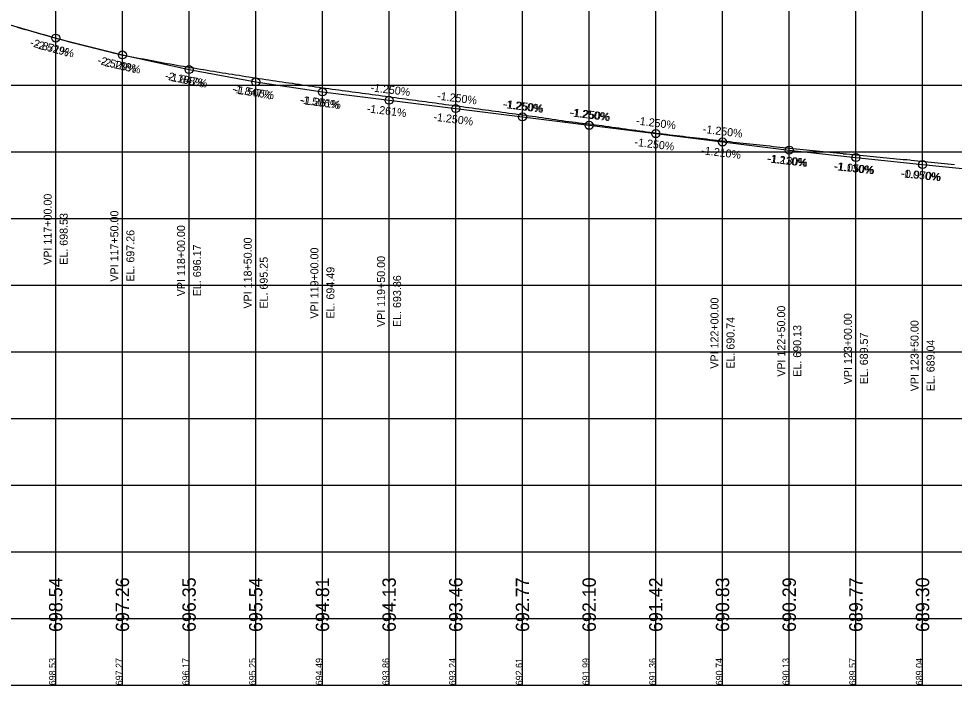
# Model space of a CAD drawing. Extents: x -7164 to 2214450, y -19642 to 253469.
# Drawn here: x 18872 to 19574, y -3000 to -2500 of the extents above; entities that cross this region are included whole.
import ezdxf

# ---------------------------------------------------------------- set-up
doc = ezdxf.new("R2010")
doc.units = 0
for name, color, linetype in [('DESIGN - PROFILE - Proposed', 7, 'Continuous'), ('DESIGN - PROFILE - Proposed Curve Text', 7, 'Continuous'), ('DESIGN - PROFILE - Proposed Text', 7, 'Continuous'), ('DESIGN - SCRATCH - User 1', 7, 'Continuous'), ('DESIGN - SHEET - Light Grid', 7, 'Continuous'), ('SURVEY - PROFILE - Ground Line with Text', 7, 'Continuous')]:
    doc.layers.add(name, color=color, linetype=linetype)

msp = doc.modelspace()

# ---------------------------------------------------------------- linework, layer by layer
at = {"layer": 'DESIGN - PROFILE - Proposed'}
msp.add_lwpolyline([(18850, -2500.35), (18900, -2514.7), (18950, -2527.35), (19000, -2538.29), (19050, -2547.53), (19100, -2555.06), (19150, -2561.36), (19200, -2567.61), (19250, -2573.86), (19300, -2580.11), (19350, -2586.36), (19400, -2592.61), (19450, -2598.66), (19500, -2604.31), (19550, -2609.56), (19600, -2614.41), (19650, -2618.86), (19700, -2622.91), (19750, -2626.56)], dxfattribs=at)
msp.add_lwpolyline([(18850, -2500.35), (18900, -2514.7), (18950, -2527.35), (19000, -2538.29), (19050, -2547.53), (19100, -2555.06), (19150, -2561.36), (19200, -2567.61), (19250, -2573.86), (19300, -2580.11), (19350, -2586.36), (19400, -2592.61), (19450, -2598.66), (19500, -2604.31), (19550, -2609.56), (19600, -2614.41), (19650, -2618.86), (19700, -2622.91), (19750, -2626.56)], dxfattribs=at)
at = {"layer": 'DESIGN - PROFILE - Proposed Text'}
for centre in [(18900, -2514.7), (18900, -2514.7), (18950, -2527.35), (18950, -2527.35), (19000, -2538.29), (19000, -2538.29), (19050, -2547.53), (19050, -2547.53), (19100, -2555.06), (19100, -2555.06), (19150, -2561.36), (19150, -2561.36), (19200, -2567.61), (19200, -2567.61), (19250, -2573.86), (19250, -2573.86), (19300, -2580.11), (19300, -2580.11), (19350, -2586.36), (19350, -2586.36), (19400, -2592.61), (19400, -2592.61), (19450, -2598.66), (19450, -2598.66), (19500, -2604.31), (19500, -2604.31), (19550, -2609.56), (19550, -2609.56)]:
    msp.add_circle(centre, 3, dxfattribs=at)
at = {"layer": 'DESIGN - SCRATCH - User 1'}
msp.add_line((15000, -3000), (24100, -3000), dxfattribs=at)
msp.add_line((15000, -3000), (24100, -3000), dxfattribs=at)
at = {"layer": 'DESIGN - SHEET - Light Grid'}
for p, q in [((18900, -3000), (18900, -1000)), ((18900, -3000), (18900, -1000)), ((18950, -3000), (18950, -1000)), ((18950, -3000), (18950, -1000)), ((19000, -3000), (19000, -1000)), ((19000, -3000), (19000, -1000)), ((19050, -3000), (19050, -1000)), ((19050, -3000), (19050, -1000)), ((19100, -3000), (19100, -1000)), ((19100, -3000), (19100, -1000)), ((19150, -3000), (19150, -1000)), ((19150, -3000), (19150, -1000)), ((19200, -3000), (19200, -1000)), ((19200, -3000), (19200, -1000)), ((19250, -3000), (19250, -1000)), ((19250, -3000), (19250, -1000)), ((19300, -3000), (19300, -1000)), ((19300, -3000), (19300, -1000)), ((19350, -3000), (19350, -1000)), ((19350, -3000), (19350, -1000)), ((19400, -3000), (19400, -1000)), ((19400, -3000), (19400, -1000)), ((19450, -3000), (19450, -1000)), ((19450, -3000), (19450, -1000)), ((19500, -3000), (19500, -1000)), ((19500, -3000), (19500, -1000)), ((19550, -3000), (19550, -1000)), ((19550, -3000), (19550, -1000)), ((15000, -2550), (24100, -2550)), ((15000, -2550), (24100, -2550)), ((15000, -2600), (24100, -2600)), ((15000, -2600), (24100, -2600)), ((15000, -2650), (24100, -2650)), ((15000, -2650), (24100, -2650)), ((15000, -2700), (24100, -2700)), ((15000, -2700), (24100, -2700)), ((15000, -2750), (24100, -2750)), ((15000, -2750), (24100, -2750)), ((15000, -2800), (24100, -2800)), ((15000, -2800), (24100, -2800)), ((15000, -2850), (24100, -2850)), ((15000, -2850), (24100, -2850)), ((15000, -2900), (24100, -2900)), ((15000, -2900), (24100, -2900)), ((15000, -2950), (24100, -2950)), ((15000, -2950), (24100, -2950)), ((15000, -3000), (24100, -3000)), ((15000, -3000), (24100, -3000))]:
    msp.add_line(p, q, dxfattribs=at)
at = {"layer": 'SURVEY - PROFILE - Ground Line with Text'}
for points in [[(18871.22, -2506.51), (18873.6, -2507.19), (18876.22, -2507.92), (18878.6, -2508.59), (18881.21, -2509.32), (18883.6, -2510), (18886.21, -2510.73), (18888.6, -2511.41), (18891.21, -2512.13), (18893.6, -2512.81), (18896.21, -2513.54), (18898.6, -2514.22), (18901.21, -2514.94), (18903.6, -2515.62), (18906.2, -2516.35), (18908.6, -2517.03), (18911.2, -2517.75), (18913.17, -2518.25), (18915.57, -2518.83), (18918.17, -2519.49), (18920.56, -2520.07), (18923.17, -2520.72), (18925.56, -2521.31), (18928.18, -2521.96), (18930.56, -2522.54), (18933.18, -2523.2), (18935.56, -2523.78), (18938.18, -2524.44), (18940.56, -2525.02), (18943.18, -2525.67), (18945.56, -2526.25), (18948.18, -2526.91), (18950.55, -2527.49), (18950.86, -2527.55), (18953.48, -2528.05), (18955.86, -2528.48), (18958.48, -2528.99), (18960.86, -2529.42), (18963.48, -2529.92), (18965.85, -2530.35), (18968.48, -2530.86), (18970.85, -2531.29), (18973.48, -2531.79), (18975.85, -2532.22), (18978.48, -2532.73), (18980.85, -2533.16), (18983.48, -2533.66), (18985.85, -2534.08), (18988.47, -2534.58), (18990.85, -2535), (18990.88, -2535), (18993.49, -2535.42), (18995.88, -2535.83), (18998.49, -2536.25), (19000.87, -2536.67), (19003.48, -2537.08), (19005.87, -2537.5), (19008.48, -2537.92), (19010.87, -2538.34), (19013.47, -2538.75), (19015.87, -2539.17)], [(18871.22, -2506.51), (18873.6, -2507.19), (18876.22, -2507.92), (18878.6, -2508.59), (18881.21, -2509.32), (18883.6, -2510), (18886.21, -2510.73), (18888.6, -2511.41), (18891.21, -2512.13), (18893.6, -2512.81), (18896.21, -2513.54), (18898.6, -2514.22), (18901.21, -2514.94), (18903.6, -2515.62), (18906.2, -2516.35), (18908.6, -2517.03), (18911.2, -2517.75), (18913.17, -2518.25), (18915.57, -2518.83), (18918.17, -2519.49), (18920.56, -2520.07), (18923.17, -2520.72), (18925.56, -2521.31), (18928.18, -2521.96), (18930.56, -2522.54), (18933.18, -2523.2), (18935.56, -2523.78), (18938.18, -2524.44), (18940.56, -2525.02), (18943.18, -2525.67), (18945.56, -2526.25), (18948.18, -2526.91), (18950.55, -2527.49), (18950.86, -2527.55), (18953.48, -2528.05), (18955.86, -2528.48), (18958.48, -2528.99), (18960.86, -2529.42), (18963.48, -2529.92), (18965.85, -2530.35), (18968.48, -2530.86), (18970.85, -2531.29), (18973.48, -2531.79), (18975.85, -2532.22), (18978.48, -2532.73), (18980.85, -2533.16), (18983.48, -2533.66), (18985.85, -2534.08), (18988.47, -2534.58), (18990.85, -2535), (18990.88, -2535), (18993.49, -2535.42), (18995.88, -2535.83), (18998.49, -2536.25), (19000.87, -2536.67), (19003.48, -2537.08), (19005.87, -2537.5), (19008.48, -2537.92), (19010.87, -2538.34), (19013.47, -2538.75), (19015.87, -2539.17)], [(19015.87, -2539.17), (19018.47, -2539.58), (19020.87, -2540.01), (19022.51, -2540.24), (19024.92, -2540.66), (19027.51, -2541.03), (19029.92, -2541.46), (19032.51, -2541.83), (19034.92, -2542.25), (19037.51, -2542.62), (19039.92, -2543.04), (19042.51, -2543.41), (19044.92, -2543.84), (19047.51, -2544.21), (19049.92, -2544.63), (19052.51, -2545), (19054.91, -2545.32), (19057.51, -2545.7), (19059.91, -2546.02), (19062.5, -2546.43), (19064.91, -2546.75), (19067.5, -2547.16), (19069.91, -2547.49), (19072.5, -2547.9), (19074.92, -2548.22), (19077.5, -2548.63), (19079.92, -2548.96), (19082.5, -2549.37), (19084.92, -2549.69), (19087.49, -2550.1), (19089.92, -2550.43), (19092.49, -2550.83), (19094.92, -2551.16), (19097.49, -2551.57), (19099.92, -2551.89), (19102.29, -2552.22), (19104.72, -2552.54), (19107.29, -2552.89), (19109.72, -2553.22), (19112.29, -2553.56), (19114.72, -2553.89), (19117.29, -2554.24), (19119.72, -2554.57), (19122.29, -2554.91), (19124.72, -2555.24), (19127.28, -2555.59), (19129.72, -2555.92), (19132.28, -2556.26), (19134.72, -2556.59), (19137.28, -2556.94), (19139.72, -2557.27), (19142.28, -2557.61), (19144.72, -2557.94), (19147.28, -2558.29), (19149.72, -2558.62), (19152.28, -2558.96), (19154.72, -2559.29), (19157.28, -2559.64), (19159.72, -2559.97), (19162.28, -2560.31), (19164.72, -2560.64), (19167.28, -2560.99), (19169.72, -2561.31), (19172.28, -2561.66), (19174.72, -2561.99), (19177.28, -2562.34), (19179.72, -2562.66), (19182.27, -2563.01), (19184.72, -2563.35), (19187.27, -2563.69), (19189.72, -2564.03), (19192.27, -2564.38), (19194.72, -2564.72), (19197.27, -2565.06), (19199.72, -2565.4), (19202.27, -2565.75), (19204.72, -2566.09), (19207.26, -2566.43), (19209.72, -2566.77), (19212.26, -2567.12), (19214.72, -2567.46), (19217.26, -2567.8), (19219.72, -2568.14), (19222.26, -2568.48), (19224.72, -2568.83), (19227.26, -2569.17), (19229.72, -2569.51), (19232.26, -2569.85), (19234.72, -2570.2), (19237.25, -2570.54), (19239.73, -2570.88), (19242.25, -2571.22), (19244.73, -2571.56), (19247.25, -2571.91), (19249.73, -2572.25), (19252.25, -2572.59), (19254.73, -2572.93), (19257.25, -2573.28), (19259.73, -2573.62), (19262.25, -2573.96), (19264.73, -2574.36)], [(19015.87, -2539.17), (19018.47, -2539.58), (19020.87, -2540.01), (19022.51, -2540.24), (19024.92, -2540.66), (19027.51, -2541.03), (19029.92, -2541.46), (19032.51, -2541.83), (19034.92, -2542.25), (19037.51, -2542.62), (19039.92, -2543.04), (19042.51, -2543.41), (19044.92, -2543.84), (19047.51, -2544.21), (19049.92, -2544.63), (19052.51, -2545), (19054.91, -2545.32), (19057.51, -2545.7), (19059.91, -2546.02), (19062.5, -2546.43), (19064.91, -2546.75), (19067.5, -2547.16), (19069.91, -2547.49), (19072.5, -2547.9), (19074.92, -2548.22), (19077.5, -2548.63), (19079.92, -2548.96), (19082.5, -2549.37), (19084.92, -2549.69), (19087.49, -2550.1), (19089.92, -2550.43), (19092.49, -2550.83), (19094.92, -2551.16), (19097.49, -2551.57), (19099.92, -2551.89), (19102.29, -2552.22), (19104.72, -2552.54), (19107.29, -2552.89), (19109.72, -2553.22), (19112.29, -2553.56), (19114.72, -2553.89), (19117.29, -2554.24), (19119.72, -2554.57), (19122.29, -2554.91), (19124.72, -2555.24), (19127.28, -2555.59), (19129.72, -2555.92), (19132.28, -2556.26), (19134.72, -2556.59), (19137.28, -2556.94), (19139.72, -2557.27), (19142.28, -2557.61), (19144.72, -2557.94), (19147.28, -2558.29), (19149.72, -2558.62), (19152.28, -2558.96), (19154.72, -2559.29), (19157.28, -2559.64), (19159.72, -2559.97), (19162.28, -2560.31), (19164.72, -2560.64), (19167.28, -2560.99), (19169.72, -2561.31), (19172.28, -2561.66), (19174.72, -2561.99), (19177.28, -2562.34), (19179.72, -2562.66), (19182.27, -2563.01), (19184.72, -2563.35), (19187.27, -2563.69), (19189.72, -2564.03), (19192.27, -2564.38), (19194.72, -2564.72), (19197.27, -2565.06), (19199.72, -2565.4), (19202.27, -2565.75), (19204.72, -2566.09), (19207.26, -2566.43), (19209.72, -2566.77), (19212.26, -2567.12), (19214.72, -2567.46), (19217.26, -2567.8), (19219.72, -2568.14), (19222.26, -2568.48), (19224.72, -2568.83), (19227.26, -2569.17), (19229.72, -2569.51), (19232.26, -2569.85), (19234.72, -2570.2), (19237.25, -2570.54), (19239.73, -2570.88), (19242.25, -2571.22), (19244.73, -2571.56), (19247.25, -2571.91), (19249.73, -2572.25), (19252.25, -2572.59), (19254.73, -2572.93), (19257.25, -2573.28), (19259.73, -2573.62), (19262.25, -2573.96), (19264.73, -2574.36)], [(19264.73, -2574.36), (19267.25, -2574.7), (19269.73, -2575.11), (19272.25, -2575.45), (19274.72, -2575.85), (19277.25, -2576.19), (19279.72, -2576.59), (19282.25, -2576.93), (19284.72, -2577.19), (19287.25, -2577.53), (19289.72, -2577.79), (19292.25, -2578.13), (19294.72, -2578.39), (19297.25, -2578.73), (19299.72, -2578.99), (19302.25, -2579.33), (19304.72, -2579.68), (19307.25, -2580.03), (19309.72, -2580.37), (19312.25, -2580.72), (19314.72, -2581.06), (19317.25, -2581.41), (19319.71, -2581.75), (19322.25, -2582.1), (19324.71, -2582.45), (19327.25, -2582.79), (19329.71, -2583.14), (19332.25, -2583.49), (19334.71, -2583.83), (19335.46, -2583.92), (19338, -2584.23), (19340.46, -2584.57), (19343, -2584.88), (19345.46, -2585.23), (19348, -2585.54), (19350.46, -2585.88), (19353, -2586.19), (19355.46, -2586.53), (19358, -2586.84), (19360.46, -2587.19), (19363, -2587.5), (19365.46, -2587.76), (19368, -2588.07), (19370.46, -2588.34), (19373, -2588.65), (19375.46, -2588.91), (19378, -2589.22), (19380.46, -2589.49), (19383, -2589.8), (19385.46, -2590.06), (19388, -2590.37), (19390.46, -2590.64), (19392.99, -2590.95), (19395.46, -2591.22), (19397.99, -2591.52), (19400.46, -2591.79), (19402.99, -2592.1), (19405.46, -2592.37), (19407.99, -2592.68), (19410.46, -2592.94), (19412.99, -2593.25), (19415.46, -2593.52), (19417.95, -2593.78), (19420.42, -2594.05), (19422.95, -2594.32), (19425.41, -2594.57), (19427.95, -2594.84), (19430.41, -2595.09), (19432.95, -2595.36), (19435.41, -2595.62), (19437.95, -2595.88), (19440.41, -2596.14), (19442.95, -2596.41), (19445.41, -2596.66), (19447.95, -2596.93), (19450.41, -2597.18), (19452.95, -2597.45), (19455.41, -2597.7), (19457.96, -2597.97), (19460.41, -2598.23), (19462.96, -2598.5), (19465.41, -2598.75), (19467.96, -2599.02), (19470.41, -2599.27), (19472.96, -2599.54), (19475.41, -2599.79), (19477.96, -2600.06), (19480.41, -2600.32), (19482.96, -2600.59), (19485.41, -2600.84), (19487.96, -2601.11), (19490.41, -2601.36), (19490.55, -2601.37), (19493.1, -2601.59), (19495.55, -2601.84), (19498.1, -2602.05), (19500.54, -2602.31), (19503.11, -2602.52), (19505.54, -2602.78), (19508.11, -2603), (19510.54, -2603.26)], [(19264.73, -2574.36), (19267.25, -2574.7), (19269.73, -2575.11), (19272.25, -2575.45), (19274.72, -2575.85), (19277.25, -2576.19), (19279.72, -2576.59), (19282.25, -2576.93), (19284.72, -2577.19), (19287.25, -2577.53), (19289.72, -2577.79), (19292.25, -2578.13), (19294.72, -2578.39), (19297.25, -2578.73), (19299.72, -2578.99), (19302.25, -2579.33), (19304.72, -2579.68), (19307.25, -2580.03), (19309.72, -2580.37), (19312.25, -2580.72), (19314.72, -2581.06), (19317.25, -2581.41), (19319.71, -2581.75), (19322.25, -2582.1), (19324.71, -2582.45), (19327.25, -2582.79), (19329.71, -2583.14), (19332.25, -2583.49), (19334.71, -2583.83), (19335.46, -2583.92), (19338, -2584.23), (19340.46, -2584.57), (19343, -2584.88), (19345.46, -2585.23), (19348, -2585.54), (19350.46, -2585.88), (19353, -2586.19), (19355.46, -2586.53), (19358, -2586.84), (19360.46, -2587.19), (19363, -2587.5), (19365.46, -2587.76), (19368, -2588.07), (19370.46, -2588.34), (19373, -2588.65), (19375.46, -2588.91), (19378, -2589.22), (19380.46, -2589.49), (19383, -2589.8), (19385.46, -2590.06), (19388, -2590.37), (19390.46, -2590.64), (19392.99, -2590.95), (19395.46, -2591.22), (19397.99, -2591.52), (19400.46, -2591.79), (19402.99, -2592.1), (19405.46, -2592.37), (19407.99, -2592.68), (19410.46, -2592.94), (19412.99, -2593.25), (19415.46, -2593.52), (19417.95, -2593.78), (19420.42, -2594.05), (19422.95, -2594.32), (19425.41, -2594.57), (19427.95, -2594.84), (19430.41, -2595.09), (19432.95, -2595.36), (19435.41, -2595.62), (19437.95, -2595.88), (19440.41, -2596.14), (19442.95, -2596.41), (19445.41, -2596.66), (19447.95, -2596.93), (19450.41, -2597.18), (19452.95, -2597.45), (19455.41, -2597.7), (19457.96, -2597.97), (19460.41, -2598.23), (19462.96, -2598.5), (19465.41, -2598.75), (19467.96, -2599.02), (19470.41, -2599.27), (19472.96, -2599.54), (19475.41, -2599.79), (19477.96, -2600.06), (19480.41, -2600.32), (19482.96, -2600.59), (19485.41, -2600.84), (19487.96, -2601.11), (19490.41, -2601.36), (19490.55, -2601.37), (19493.1, -2601.59), (19495.55, -2601.84), (19498.1, -2602.05), (19500.54, -2602.31), (19503.11, -2602.52), (19505.54, -2602.78), (19508.11, -2603), (19510.54, -2603.26)], [(19510.54, -2603.26), (19513.11, -2603.47), (19515.54, -2603.73), (19518.11, -2603.94), (19520.54, -2604.2), (19523.11, -2604.42), (19525.54, -2604.68), (19528.11, -2604.89), (19530.54, -2605.15), (19533.11, -2605.37), (19535.54, -2605.63), (19538.11, -2605.84), (19540.54, -2606.1), (19541.57, -2606.19), (19544.01, -2606.45), (19546.57, -2606.69), (19549.01, -2606.95), (19551.57, -2607.18), (19554.01, -2607.44), (19556.57, -2607.67), (19559.01, -2607.93), (19561.57, -2608.16), (19564.01, -2608.42), (19566.56, -2608.65), (19569.01, -2608.91), (19571.56, -2609.14), (19574.01, -2609.4)], [(19510.54, -2603.26), (19513.11, -2603.47), (19515.54, -2603.73), (19518.11, -2603.94), (19520.54, -2604.2), (19523.11, -2604.42), (19525.54, -2604.68), (19528.11, -2604.89), (19530.54, -2605.15), (19533.11, -2605.37), (19535.54, -2605.63), (19538.11, -2605.84), (19540.54, -2606.1), (19541.57, -2606.19), (19544.01, -2606.45), (19546.57, -2606.69), (19549.01, -2606.95), (19551.57, -2607.18), (19554.01, -2607.44), (19556.57, -2607.67), (19559.01, -2607.93), (19561.57, -2608.16), (19564.01, -2608.42), (19566.56, -2608.65), (19569.01, -2608.91), (19571.56, -2609.14), (19574.01, -2609.4)]]:
    msp.add_lwpolyline(points, dxfattribs=at)

# ---------------------------------------------------------------- texts
at = {"layer": 'DESIGN - PROFILE - Proposed Curve Text'}
for s, p in [('VPI 117+00.00', (18897, -2684.7)), ('VPI 117+00.00', (18897, -2684.7)), ('VPI 117+50.00', (18947, -2697.35)), ('VPI 117+50.00', (18947, -2697.35)), ('EL. 698.53', (18909, -2684.7)), ('EL. 698.53', (18909, -2684.7)), ('VPI 118+00.00', (18997, -2708.29)), ('VPI 118+00.00', (18997, -2708.29)), ('EL. 697.26', (18959, -2697.35)), ('EL. 697.26', (18959, -2697.35)), ('VPI 118+50.00', (19047, -2717.53)), ('VPI 118+50.00', (19047, -2717.53)), ('EL. 696.17', (19009, -2708.29)), ('EL. 696.17', (19009, -2708.29)), ('VPI 119+00.00', (19097, -2725.06)), ('VPI 119+00.00', (19097, -2725.06)), ('EL. 695.25', (19059, -2717.53)), ('EL. 695.25', (19059, -2717.53)), ('VPI 119+50.00', (19147, -2731.36)), ('VPI 119+50.00', (19147, -2731.36)), ('EL. 694.49', (19109, -2725.06)), ('EL. 694.49', (19109, -2725.06)), ('EL. 693.86', (19159, -2731.36)), ('EL. 693.86', (19159, -2731.36)), ('VPI 122+00.00', (19397, -2762.61)), ('VPI 122+00.00', (19397, -2762.61)), ('VPI 122+50.00', (19447, -2768.66)), ('VPI 122+50.00', (19447, -2768.66)), ('VPI 123+00.00', (19497, -2774.31)), ('VPI 123+00.00', (19497, -2774.31)), ('EL. 690.74', (19409, -2762.61)), ('EL. 690.74', (19409, -2762.61)), ('VPI 123+50.00', (19547, -2779.56)), ('VPI 123+50.00', (19547, -2779.56)), ('EL. 690.13', (19459, -2768.66)), ('EL. 690.13', (19459, -2768.66)), ('EL. 689.57', (19509, -2774.31)), ('EL. 689.57', (19509, -2774.31)), ('EL. 689.04', (19559, -2779.56)), ('EL. 689.04', (19559, -2779.56))]:
    msp.add_text(s, height=6, rotation=90, dxfattribs=at).set_placement(p)
at = {"layer": 'DESIGN - PROFILE - Proposed Text'}
for s, height, rotation, p in [('-2.871%', 6, 343.98334, (18880.28, -2520.48)), ('-2.871%', 6, 343.98334, (18880.28, -2520.48)), ('-2.529%', 6, 345.80533, (18883.96, -2521.99)), ('-2.529%', 6, 345.80533, (18883.96, -2521.99)), ('-2.529%', 6, 345.80533, (18930.9, -2533.87)), ('-2.529%', 6, 345.80533, (18930.9, -2533.87)), ('-2.188%', 6, 347.65709, (18933.82, -2535.07)), ('-2.188%', 6, 347.65709, (18933.82, -2535.07)), ('-2.188%', 6, 347.65709, (18981.51, -2545.5)), ('-2.188%', 6, 347.65709, (18981.51, -2545.5)), ('-1.847%', 6, 349.53429, (18983.75, -2546.47)), ('-1.847%', 6, 349.53429, (18983.75, -2546.47)), ('-1.847%', 6, 349.53429, (19032.08, -2555.4)), ('-1.847%', 6, 349.53429, (19032.08, -2555.4)), ('-1.506%', 6, 351.43674, (19033.75, -2556.2)), ('-1.506%', 6, 351.43674, (19033.75, -2556.2)), ('-1.250%', 6, 352.87498, (19135.78, -2554.54)), ('-1.250%', 6, 352.87498, (19135.78, -2554.54)), ('-1.506%', 6, 351.43674, (19082.63, -2563.56)), ('-1.506%', 6, 351.43674, (19082.63, -2563.56)), ('-1.261%', 6, 352.81519, (19083.8, -2564.1)), ('-1.261%', 6, 352.81519, (19083.8, -2564.1)), ('-1.250%', 6, 352.87498, (19185.78, -2560.79)), ('-1.250%', 6, 352.87498, (19185.78, -2560.79)), ('-1.261%', 6, 352.81519, (19133.01, -2570.3)), ('-1.261%', 6, 352.81519, (19133.01, -2570.3)), ('-1.250%', 6, 352.87498, (19235.01, -2566.95)), ('-1.250%', 6, 352.87498, (19235.01, -2566.95)), ('-1.250%', 6, 352.87498, (19235.78, -2567.04)), ('-1.250%', 6, 352.87498, (19235.78, -2567.04)), ('-1.250%', 6, 352.87498, (19183.03, -2576.57)), ('-1.250%', 6, 352.87498, (19183.03, -2576.57)), ('-1.250%', 6, 352.87498, (19285.01, -2573.2)), ('-1.250%', 6, 352.87498, (19285.01, -2573.2)), ('-1.250%', 6, 352.87498, (19285.78, -2573.29)), ('-1.250%', 6, 352.87498, (19285.78, -2573.29)), ('-1.250%', 6, 352.87498, (19335.01, -2579.45)), ('-1.250%', 6, 352.87498, (19335.01, -2579.45)), ('-1.250%', 6, 352.87498, (19385.01, -2585.7)), ('-1.250%', 6, 352.87498, (19385.01, -2585.7)), ('-1.250%', 6, 352.87498, (19333.8, -2595.42)), ('-1.250%', 6, 352.87498, (19333.8, -2595.42)), ('-1.210%', 6, 353.10075, (19383.81, -2601.73)), ('-1.210%', 6, 353.10075, (19383.81, -2601.73)), ('-1.210%', 6, 353.10075, (19433.09, -2607.69)), ('-1.210%', 6, 353.10075, (19433.09, -2607.69)), ('-1.130%', 6, 353.55292, (19433.84, -2607.9)), ('-1.130%', 6, 353.55292, (19433.84, -2607.9)), ('-1.130%', 6, 353.55292, (19483.2, -2613.48)), ('-1.130%', 6, 353.55292, (19483.2, -2613.48)), ('-1.050%', 6, 354.00591, (19483.87, -2613.68)), ('-1.050%', 6, 354.00591, (19483.87, -2613.68)), ('-1.050%', 6, 354.00591, (19533.32, -2618.87)), ('-1.050%', 6, 354.00591, (19533.32, -2618.87)), ('-0.970%', 6, 354.45964, (19533.9, -2619.05)), ('-0.970%', 6, 354.45964, (19533.9, -2619.05)), ('698.53', 5, 90, (18900, -3000)), ('698.53', 5, 90, (18900, -3000)), ('697.27', 5, 90, (18950, -3000)), ('697.27', 5, 90, (18950, -3000)), ('696.17', 5, 90, (19000, -3000)), ('696.17', 5, 90, (19000, -3000)), ('695.25', 5, 90, (19050, -3000)), ('695.25', 5, 90, (19050, -3000)), ('694.49', 5, 90, (19100, -3000)), ('694.49', 5, 90, (19100, -3000)), ('693.86', 5, 90, (19150, -3000)), ('693.86', 5, 90, (19150, -3000)), ('693.24', 5, 90, (19200, -3000)), ('693.24', 5, 90, (19200, -3000)), ('692.61', 5, 90, (19250, -3000)), ('692.61', 5, 90, (19250, -3000)), ('691.99', 5, 90, (19300, -3000)), ('691.99', 5, 90, (19300, -3000)), ('691.36', 5, 90, (19350, -3000)), ('691.36', 5, 90, (19350, -3000)), ('690.74', 5, 90, (19400, -3000)), ('690.74', 5, 90, (19400, -3000)), ('690.13', 5, 90, (19450, -3000)), ('690.13', 5, 90, (19450, -3000)), ('689.57', 5, 90, (19500, -3000)), ('689.57', 5, 90, (19500, -3000)), ('689.04', 5, 90, (19550, -3000)), ('689.04', 5, 90, (19550, -3000))]:
    msp.add_text(s, height=height, rotation=rotation, dxfattribs=at).set_placement(p)
at = {"layer": 'SURVEY - PROFILE - Ground Line with Text'}
for s, p in [('698.54', (18905, -2960)), ('698.54', (18905, -2960)), ('697.26', (18955, -2960)), ('697.26', (18955, -2960)), ('696.35', (19005, -2960)), ('696.35', (19005, -2960)), ('695.54', (19055, -2960)), ('695.54', (19055, -2960)), ('694.81', (19105, -2960)), ('694.81', (19105, -2960)), ('694.13', (19155, -2960)), ('694.13', (19155, -2960)), ('693.46', (19205, -2960)), ('693.46', (19205, -2960)), ('692.77', (19255, -2960)), ('692.77', (19255, -2960)), ('692.10', (19305, -2960)), ('692.10', (19305, -2960)), ('691.42', (19355, -2960)), ('691.42', (19355, -2960)), ('690.83', (19405, -2960)), ('690.83', (19405, -2960)), ('690.29', (19455, -2960)), ('690.29', (19455, -2960)), ('689.77', (19505, -2960)), ('689.77', (19505, -2960)), ('689.30', (19555, -2960)), ('689.30', (19555, -2960))]:
    msp.add_text(s, height=10, rotation=90, dxfattribs=at).set_placement(p)

doc.saveas('drawing.dxf')
